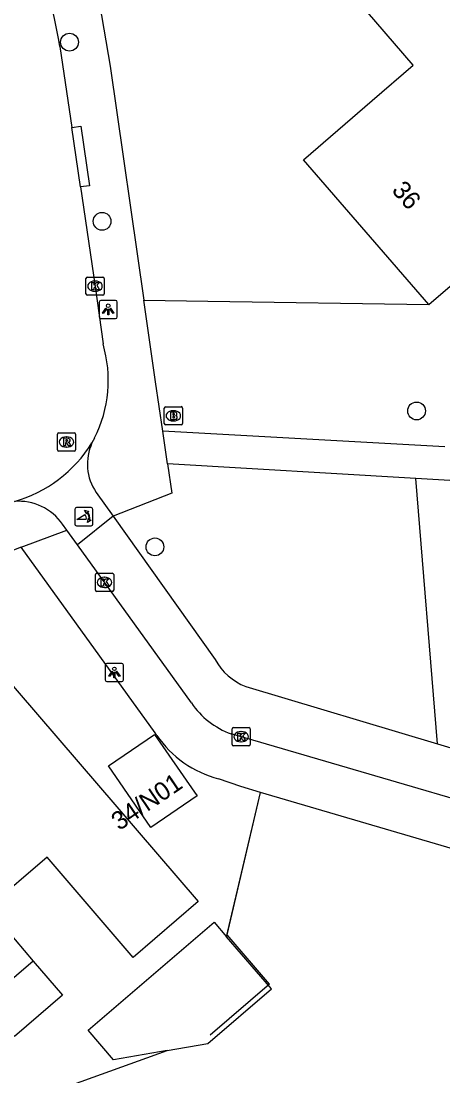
# Model space of a CAD drawing. Extents: x 157321 to 158827, y 386650 to 388532.
# Drawn here: x 157864.7 to 157887.9, y 388033.8 to 388091.8 of the extents above; entities that cross this region are included whole.
import ezdxf

# ---------------------------------------------------------------- set-up
doc = ezdxf.new("R2010")
doc.units = 0
for name, color, linetype in [('IMGEO_Boom', 7, 'Continuous'), ('IMGEO_Brandkraan', 7, 'Continuous'), ('IMGEO_Fietspad_gesloten', 7, 'Continuous'), ('IMGEO_Fietspad_open', 7, 'Continuous'), ('IMGEO_Groenvoorziening', 7, 'Continuous'), ('IMGEO_Hek', 7, 'Continuous'), ('IMGEO_Kolk', 7, 'Continuous'), ('IMGEO_Lichtpunt', 7, 'Continuous'), ('IMGEO_Muur', 7, 'Continuous'), ('IMGEO_Pand', 7, 'Continuous'), ('IMGEO_Pand_nummerreeks', 7, 'Continuous'), ('IMGEO_Poller', 7, 'Continuous'), ('IMGEO_Rijbaan_lokaal_open', 7, 'Continuous'), ('IMGEO_Rioolput', 7, 'Continuous'), ('IMGEO_Voetpad_halfverhard', 7, 'Continuous'), ('IMGEO_Voetpad_open', 7, 'Continuous')]:
    doc.layers.add(name, color=color, linetype=linetype)

msp = doc.modelspace()

# ---------------------------------------------------------------- linework, layer by layer
at = {"layer": 'IMGEO_Boom'}
for centre in [(157867.399, 388090.604), (157869.189, 388080.764), (157886.483, 388070.35), (157872.094, 388062.884)]:
    msp.add_circle(centre, 0.489, dxfattribs=at)
at = {"layer": 'IMGEO_Brandkraan'}
for p, q in [((157872.609, 388069.659), (157872.609, 388070.511)), ((157872.684, 388070.585), (157873.536, 388070.585)), ((157873.097, 388070.365), (157873.122, 388070.365)), ((157873.61, 388070.511), (157873.61, 388069.659)), ((157873.12, 388069.805), (157873.095, 388069.805)), ((157873.536, 388069.585), (157872.684, 388069.585))]:
    msp.add_line(p, q, dxfattribs=at)
for points in [[(157872.609, 388069.659), (157872.609, 388070.511)], [(157872.684, 388070.585), (157873.536, 388070.585)], [(157873.61, 388070.511), (157873.61, 388069.659)], [(157872.957, 388070.285), (157872.957, 388069.885), (157873.17, 388069.885)], [(157873.188, 388070.285), (157872.957, 388070.285)], [(157873.136, 388070.204), (157873.082, 388070.204), (157873.082, 388070.128)], [(157873.082, 388070.128), (157873.135, 388070.128)], [(157873.144, 388070.052), (157873.082, 388070.052), (157873.082, 388069.971)], [(157873.082, 388069.971), (157873.144, 388069.971)], [(157873.536, 388069.585), (157872.684, 388069.585)]]:
    msp.add_lwpolyline(points, dxfattribs=at)
for centre, radius, start, end in [((157872.686, 388070.509), 0.0765, 91.55205, 178.44795), ((157872.686, 388070.509), 0.0765, 91.55205, 178.44795), ((157873.534, 388070.509), 0.0765, 1.55205, 88.44795), ((157873.534, 388070.509), 0.0765, 1.55205, 88.44795), ((157873.137, 388070.166), 0.0379, 267.82845, 90.93552), ((157873.145, 388070.011), 0.0404, 269.87594, 90.50774), ((157873.176, 388070.136), 0.251, 268.66757, 293.53466), ((157873.192, 388070.14), 0.145, 59.4692, 91.53667), ((157873.217, 388070.187), 0.0922, 285.51372, 58.15012), ((157873.222, 388069.995), 0.105, 301.31148, 78.98903), ((157872.686, 388069.661), 0.0765, 181.55205, 268.44795), ((157872.686, 388069.661), 0.0765, 181.55205, 268.44795), ((157873.534, 388069.661), 0.0765, 271.55205, 358.44795), ((157873.534, 388069.661), 0.0765, 271.55205, 358.44795)]:
    msp.add_arc(centre, radius, start, end, dxfattribs=at)
for centre, major_axis, ratio, start_param, end_param in [((157873.096, 388070.085), (-0.387, 0.002), 0.722429, 4.712389, 7.853982), ((157873.121, 388070.085), (-0.39, 0.002), 0.717154, 1.570796, 4.712389)]:
    msp.add_ellipse(centre, major_axis=major_axis, ratio=ratio, start_param=start_param, end_param=end_param, dxfattribs=at)
at = {"layer": 'IMGEO_Fietspad_gesloten'}
for points in [[(157869.804, 388064.567), (157867.84, 388062.989)], [(157869.804, 388064.567), (157875.41, 388056.703)], [(157874.099, 388054.322), (157867.84, 388062.989)], [(157877.086, 388055.215), (157887.637, 388052.061)], [(157898.482, 388046.142), (157876.289, 388052.617)], [(157887.637, 388052.061), (157894.511, 388050.006)]]:
    msp.add_lwpolyline(points, dxfattribs=at)
for centre, radius, start, end in [((157878.261, 388058.226), 3.232, 208.11522, 248.68564), ((157877.79, 388056.804), 4.448, 213.91803, 250.27769)]:
    msp.add_arc(centre, radius, start, end, dxfattribs=at)
at = {"layer": 'IMGEO_Fietspad_open'}
for points in [[(157868.863, 388065.876), (157869.804, 388064.567)], [(157867.25, 388063.806), (157867.018, 388064.128)], [(157867.84, 388062.989), (157867.25, 388063.806)]]:
    msp.add_lwpolyline(points, dxfattribs=at)
for centre, radius, start, end in [((157871.157, 388067.437), 2.775, 155.40131, 214.2377), ((157864.598, 388062.438), 2.952, 34.92231, 94.49869)]:
    msp.add_arc(centre, radius, start, end, dxfattribs=at)
at = {"layer": 'IMGEO_Groenvoorziening'}
for points in [[(157871.477, 388076.439), (157875, 388076.383), (157887.16, 388076.19)], [(157887.637, 388052.061), (157886.448, 388066.644)], [(157876.04, 388041.477), (157877.895, 388049.402)], [(157851.079, 387963.022), (157849.621, 387963.102), (157841.743, 387963.535), (157826.721, 388018.662), (157872.771, 388035.222)]]:
    msp.add_lwpolyline(points, dxfattribs=at)
at = {"layer": 'IMGEO_Hek'}
msp.add_lwpolyline([(157878.388, 388038.878), (157876.063, 388041.575), (157877.895, 388049.402)], dxfattribs=at)
at = {"layer": 'IMGEO_Kolk'}
for p, q in [((157868.301, 388076.778), (157868.301, 388077.63)), ((157868.376, 388077.704), (157869.228, 388077.704)), ((157868.789, 388077.484), (157868.814, 388077.484)), ((157869.302, 388077.63), (157869.302, 388076.778)), ((157868.812, 388076.924), (157868.787, 388076.924)), ((157869.228, 388076.704), (157868.376, 388076.704)), ((157868.826, 388060.507), (157868.826, 388061.359)), ((157868.901, 388061.433), (157869.753, 388061.433)), ((157869.314, 388061.213), (157869.339, 388061.213)), ((157869.827, 388061.359), (157869.827, 388060.507)), ((157869.337, 388060.653), (157869.312, 388060.653)), ((157869.753, 388060.433), (157868.901, 388060.433)), ((157876.334, 388052.033), (157876.334, 388052.885)), ((157876.409, 388052.959), (157877.261, 388052.959)), ((157876.822, 388052.739), (157876.847, 388052.739)), ((157877.335, 388052.885), (157877.335, 388052.033)), ((157877.261, 388051.959), (157876.409, 388051.959)), ((157876.845, 388052.179), (157876.82, 388052.179))]:
    msp.add_line(p, q, dxfattribs=at)
for points in [[(157868.301, 388076.778), (157868.301, 388077.63)], [(157868.376, 388077.704), (157869.228, 388077.704)], [(157868.622, 388077.404), (157868.745, 388077.404), (157868.745, 388077.253), (157868.875, 388077.404), (157869.039, 388077.404), (157868.893, 388077.253), (157869.046, 388077.004), (157868.894, 388077.004), (157868.809, 388077.168), (157868.745, 388077.101), (157868.745, 388077.004), (157868.622, 388077.004), (157868.622, 388077.404)], [(157869.302, 388077.63), (157869.302, 388076.778)], [(157869.228, 388076.704), (157868.376, 388076.704)], [(157868.826, 388060.507), (157868.826, 388061.359)], [(157868.901, 388061.433), (157869.753, 388061.433)], [(157869.147, 388061.133), (157869.27, 388061.133), (157869.27, 388060.982), (157869.4, 388061.133), (157869.564, 388061.133), (157869.418, 388060.982), (157869.571, 388060.733), (157869.419, 388060.733), (157869.334, 388060.897), (157869.27, 388060.83), (157869.27, 388060.733), (157869.147, 388060.733), (157869.147, 388061.133)], [(157869.827, 388061.359), (157869.827, 388060.507)], [(157869.753, 388060.433), (157868.901, 388060.433)], [(157876.334, 388052.033), (157876.334, 388052.885)], [(157876.409, 388052.959), (157877.261, 388052.959)], [(157876.655, 388052.659), (157876.778, 388052.659), (157876.778, 388052.508), (157876.908, 388052.659), (157877.072, 388052.659), (157876.926, 388052.508), (157877.079, 388052.259), (157876.927, 388052.259), (157876.842, 388052.423), (157876.778, 388052.356), (157876.778, 388052.259), (157876.655, 388052.259), (157876.655, 388052.659)], [(157877.335, 388052.885), (157877.335, 388052.033)], [(157877.261, 388051.959), (157876.409, 388051.959)]]:
    msp.add_lwpolyline(points, dxfattribs=at)
for centre, start, end in [((157868.378, 388077.628), 91.55205, 178.44795), ((157868.378, 388077.628), 91.55205, 178.44795), ((157869.226, 388077.628), 1.55205, 88.44795), ((157869.226, 388077.628), 1.55205, 88.44795), ((157868.378, 388076.78), 181.55205, 268.44795), ((157868.378, 388076.78), 181.55205, 268.44795), ((157869.226, 388076.78), 271.55205, 358.44795), ((157869.226, 388076.78), 271.55205, 358.44795), ((157868.903, 388061.357), 91.55205, 178.44795), ((157868.903, 388061.357), 91.55205, 178.44795), ((157869.751, 388061.357), 1.55205, 88.44795), ((157869.751, 388061.357), 1.55205, 88.44795), ((157868.903, 388060.509), 181.55205, 268.44795), ((157868.903, 388060.509), 181.55205, 268.44795), ((157869.751, 388060.509), 271.55205, 358.44795), ((157869.751, 388060.509), 271.55205, 358.44795), ((157876.411, 388052.883), 91.55205, 178.44795), ((157876.411, 388052.883), 91.55205, 178.44795), ((157877.259, 388052.883), 1.55205, 88.44795), ((157877.259, 388052.883), 1.55205, 88.44795), ((157876.411, 388052.035), 181.55205, 268.44795), ((157876.411, 388052.035), 181.55205, 268.44795), ((157877.259, 388052.035), 271.55205, 358.44795), ((157877.259, 388052.035), 271.55205, 358.44795)]:
    msp.add_arc(centre, 0.0765, start, end, dxfattribs=at)
for centre, major_axis, ratio, start_param, end_param in [((157868.788, 388077.204), (-0.387, 0.002), 0.722429, 4.712389, 7.853982), ((157868.813, 388077.204), (-0.39, 0.002), 0.717154, 1.570796, 4.712389), ((157869.313, 388060.933), (-0.387, 0.002), 0.722429, 4.712389, 7.853982), ((157869.338, 388060.933), (-0.39, 0.002), 0.717154, 1.570796, 4.712389), ((157876.821, 388052.459), (-0.387, 0.002), 0.722429, 4.712389, 7.853982), ((157876.846, 388052.459), (-0.39, 0.002), 0.717154, 1.570796, 4.712389)]:
    msp.add_ellipse(centre, major_axis=major_axis, ratio=ratio, start_param=start_param, end_param=end_param, dxfattribs=at)
at = {"layer": 'IMGEO_Lichtpunt'}
for p, q in [((157869.031, 388076.328), (157869.031, 388075.521)), ((157869.031, 388076.328), (157869.031, 388075.521)), ((157869.933, 388076.423), (157869.125, 388076.423)), ((157869.933, 388076.423), (157869.125, 388076.423)), ((157870.027, 388075.521), (157870.027, 388076.328)), ((157870.027, 388075.521), (157870.027, 388076.328)), ((157869.125, 388075.427), (157869.933, 388075.427)), ((157869.125, 388075.427), (157869.933, 388075.427)), ((157870.267, 388056.485), (157869.459, 388056.485)), ((157870.267, 388056.485), (157869.459, 388056.485)), ((157869.365, 388056.39), (157869.365, 388055.583)), ((157869.365, 388056.39), (157869.365, 388055.583)), ((157870.361, 388055.583), (157870.361, 388056.39)), ((157870.361, 388055.583), (157870.361, 388056.39)), ((157869.459, 388055.489), (157870.267, 388055.489)), ((157869.459, 388055.489), (157870.267, 388055.489))]:
    msp.add_line(p, q, dxfattribs=at)
for points in [[(157869.405, 388075.992), (157869.444, 388075.964), (157869.256, 388075.702), (157869.218, 388075.729), (157869.405, 388075.992)], [(157869.507, 388075.944), (157869.554, 388075.944), (157869.554, 388075.622), (157869.507, 388075.622), (157869.507, 388075.944)], [(157869.617, 388075.964), (157869.655, 388075.991), (157869.842, 388075.729), (157869.803, 388075.701), (157869.617, 388075.964)], [(157869.739, 388056.054), (157869.778, 388056.026), (157869.59, 388055.764), (157869.552, 388055.791), (157869.739, 388056.054)], [(157869.841, 388056.006), (157869.888, 388056.006), (157869.888, 388055.684), (157869.841, 388055.684), (157869.841, 388056.006)], [(157869.951, 388056.026), (157869.989, 388056.053), (157870.176, 388055.791), (157870.137, 388055.763), (157869.951, 388056.026)]]:
    msp.add_lwpolyline(points, dxfattribs=at)
for centre in [(157869.53, 388076.126), (157869.864, 388056.188)]:
    msp.add_circle(centre, 0.0994, dxfattribs=at)
for centre, start, end in [((157869.125, 388076.328), 90, 180), ((157869.125, 388076.328), 90, 180), ((157869.933, 388076.328), 0, 90), ((157869.933, 388076.328), 0, 90), ((157869.125, 388075.521), 180, 270), ((157869.125, 388075.521), 180, 270), ((157869.933, 388075.521), 270, 0), ((157869.933, 388075.521), 270, 360), ((157869.459, 388056.39), 90, 180), ((157869.459, 388056.39), 90, 180), ((157870.267, 388056.39), 0, 90), ((157870.267, 388056.39), 0, 90), ((157869.459, 388055.583), 180, 270), ((157869.459, 388055.583), 180, 270), ((157870.267, 388055.583), 270, 0), ((157870.267, 388055.583), 270, 360)]:
    msp.add_arc(centre, 0.0946, start, end, dxfattribs=at)
at = {"layer": 'IMGEO_Muur'}
msp.add_lwpolyline([(157878.388, 388038.878), (157875.137, 388036.073)], dxfattribs=at)
at = {"layer": 'IMGEO_Pand'}
for points in [[(157887.16, 388076.19), (157880.26, 388084.14), (157884.047, 388087.406), (157886.292, 388089.342), (157883.21, 388092.91), (157887.798, 388096.874)], [(157887.16, 388076.19), (157892.1, 388080.45), (157897.65, 388085.236)], [(157853.877, 388053.268), (157856.44, 388055.48), (157857.615, 388054.117), (157859.091, 388055.39), (157861.05, 388055.23), (157861.55, 388054.66), (157863.39, 388056.27), (157874.48, 388043.41), (157870.892, 388040.336), (157866.167, 388045.851), (157862.905, 388043.057)], [(157869.54, 388050.86), (157872.08, 388052.58), (157874.278, 388049.41), (157874.41, 388049.22), (157871.872, 388047.473), (157869.54, 388050.86)], [(157862.905, 388043.057), (157865.407, 388040.136)], [(157872.771, 388035.222), (157869.818, 388034.717), (157868.427, 388036.34), (157875.353, 388042.274), (157876.04, 388041.477)], [(157872.771, 388035.222), (157875.004, 388035.604), (157878.513, 388038.611), (157876.04, 388041.477)], [(157865.407, 388040.136), (157867.009, 388038.266), (157864.369, 388036.004), (157862.766, 388037.874)], [(157865.407, 388040.136), (157862.766, 388037.874)]]:
    msp.add_lwpolyline(points, dxfattribs=at)
at = {"layer": 'IMGEO_Poller'}
for p, q in [((157867.688, 388064.944), (157867.688, 388064.137)), ((157867.688, 388064.944), (157867.688, 388064.137)), ((157868.59, 388065.039), (157867.782, 388065.039)), ((157868.59, 388065.039), (157867.782, 388065.039)), ((157868.684, 388064.137), (157868.684, 388064.944)), ((157868.684, 388064.137), (157868.684, 388064.944)), ((157867.782, 388064.042), (157868.59, 388064.042)), ((157867.782, 388064.042), (157868.59, 388064.042))]:
    msp.add_line(p, q, dxfattribs=at)
for points in [[(157868.323, 388064.395), (157867.81, 388064.395), (157868.24, 388064.67)], [(157868.367, 388064.768), (157868.355, 388064.695), (157868.23, 388064.9)], [(157868.23, 388064.9), (157868.461, 388064.834), (157868.39, 388064.802)], [(157868.383, 388064.223), (157868.449, 388064.454), (157868.479, 388064.386)], [(157868.515, 388064.359), (157868.587, 388064.348), (157868.383, 388064.223)]]:
    msp.add_lwpolyline(points, dxfattribs=at)
for centre, radius, start, end in [((157867.782, 388064.944), 0.0946, 90, 180), ((157867.782, 388064.944), 0.0946, 90, 180), ((157867.995, 388064.445), 0.332, 351.32473, 42.4854), ((157868.009, 388064.455), 0.476, 351.75274, 41.16905), ((157868.009, 388064.455), 0.516, 349.35686, 42.29123), ((157868.59, 388064.944), 0.0946, 0, 90), ((157868.59, 388064.944), 0.0946, 0, 90), ((157867.782, 388064.137), 0.0946, 180, 270), ((157867.782, 388064.137), 0.0946, 180, 270), ((157868.59, 388064.137), 0.0946, 270, 0), ((157868.59, 388064.137), 0.0946, 270, 0)]:
    msp.add_arc(centre, radius, start, end, dxfattribs=at)
at = {"layer": 'IMGEO_Rijbaan_lokaal_open'}
for points in [[(157866.868, 388090.356), (157867.521, 388085.914)], [(157868.001, 388082.649), (157867.521, 388085.914)], [(157868.001, 388082.649), (157868.803, 388077.192), (157869.244, 388074.029)], [(157868.778, 388068.864), (157868.634, 388068.592)]]:
    msp.add_lwpolyline(points, dxfattribs=at)
for centre, radius, start, end in [((157841.81, 388086.456), 25.36, 8.84758, 35.44468), ((157862.479, 388072.036), 7.052, 333.27148, 16.41768), ((157862.372, 388072.474), 7.368, 285.70476, 328.20667)]:
    msp.add_arc(centre, radius, start, end, dxfattribs=at)
at = {"layer": 'IMGEO_Rioolput'}
for p, q in [((157866.733, 388068.22), (157866.733, 388069.072)), ((157866.808, 388069.146), (157867.66, 388069.146)), ((157867.221, 388068.926), (157867.246, 388068.926)), ((157867.734, 388069.072), (157867.734, 388068.22)), ((157867.66, 388068.146), (157866.808, 388068.146)), ((157867.244, 388068.366), (157867.219, 388068.366))]:
    msp.add_line(p, q, dxfattribs=at)
for points in [[(157866.733, 388068.22), (157866.733, 388069.072)], [(157866.808, 388069.146), (157867.66, 388069.146)], [(157867.322, 388068.844), (157867.07, 388068.846), (157867.07, 388068.446)], [(157867.248, 388068.765), (157867.194, 388068.765), (157867.194, 388068.684)], [(157867.194, 388068.684), (157867.246, 388068.684)], [(157867.734, 388069.072), (157867.734, 388068.22)], [(157867.66, 388068.146), (157866.808, 388068.146)], [(157867.07, 388068.446), (157867.194, 388068.446), (157867.194, 388068.608), (157867.205, 388068.608)], [(157867.252, 388068.579), (157867.323, 388068.446), (157867.463, 388068.446), (157867.398, 388068.572)]]:
    msp.add_lwpolyline(points, dxfattribs=at)
for centre, radius, start, end in [((157866.81, 388069.07), 0.0765, 91.55205, 178.44795), ((157866.81, 388069.07), 0.0765, 91.55205, 178.44795), ((157867.23, 388068.873), 0.19, 274.7715, 282.96867), ((157867.254, 388068.669), 0.0964, 77.00612, 93.18647), ((157867.268, 388068.726), 0.0378, 276.66336, 79.67722), ((157867.321, 388068.734), 0.109, 350.36119, 89.41601), ((157867.319, 388068.734), 0.112, 277.58423, 350.98172), ((157867.303, 388068.519), 0.108, 29.51342, 73.79051), ((157867.658, 388069.07), 0.0765, 1.55205, 88.44795), ((157867.658, 388069.07), 0.0765, 1.55205, 88.44795), ((157866.81, 388068.222), 0.0765, 181.55205, 268.44795), ((157866.81, 388068.222), 0.0765, 181.55205, 268.44795), ((157867.204, 388068.555), 0.0533, 26.02933, 88.69889), ((157867.658, 388068.222), 0.0765, 271.55205, 358.44795), ((157867.658, 388068.222), 0.0765, 271.55205, 358.44795)]:
    msp.add_arc(centre, radius, start, end, dxfattribs=at)
for centre, major_axis, ratio, start_param, end_param in [((157867.22, 388068.646), (-0.387, 0.002), 0.722429, 4.712389, 7.853982), ((157867.245, 388068.646), (-0.39, 0.002), 0.717154, 1.570796, 4.712389)]:
    msp.add_ellipse(centre, major_axis=major_axis, ratio=ratio, start_param=start_param, end_param=end_param, dxfattribs=at)
at = {"layer": 'IMGEO_Voetpad_halfverhard'}
for points in [[(157888.045, 388068.376), (157872.525, 388069.242)], [(157886.448, 388066.644), (157872.792, 388067.446)], [(157892.672, 388066.278), (157886.448, 388066.644)]]:
    msp.add_lwpolyline(points, dxfattribs=at)
at = {"layer": 'IMGEO_Voetpad_open'}
for points in [[(157864.207, 388102.672), (157868.113, 388098.177), (157869.632, 388089.29), (157871.477, 388076.439)], [(157867.521, 388085.914), (157868.015, 388085.986), (157868.495, 388082.721), (157868.001, 388082.649)], [(157872.525, 388069.242), (157872.121, 388071.956), (157871.477, 388076.439)], [(157872.792, 388067.446), (157872.525, 388069.242)], [(157872.792, 388067.446), (157873.032, 388065.83), (157869.804, 388064.567)], [(157864.749, 388062.866), (157867.25, 388063.806)], [(157864.749, 388062.866), (157863.027, 388062.219), (157789.935, 388035.857)], [(157872.203, 388052.525), (157872.108, 388052.666), (157864.749, 388062.866)], [(157877.895, 388049.402), (157876.811, 388049.72), (157875.588, 388050.143)], [(157899.765, 387997.331), (157899.647, 388000), (157899.444, 388004.588), (157897.773, 388043.57), (157877.895, 388049.402)]]:
    msp.add_lwpolyline(points, dxfattribs=at)
msp.add_arc((157877.147, 388055.955), 6.018, 214.75126, 254.98119, dxfattribs=at)

# ---------------------------------------------------------------- texts
at = {"layer": 'IMGEO_Pand_nummerreeks'}
for s, rotation, p in [('36', 310.95481, (157885.072, 388082.441)), ('34/N01', 34.18612, (157870.133, 388047.272))]:
    msp.add_text(s, height=1, rotation=rotation, dxfattribs=at).set_placement(p)

doc.saveas('drawing.dxf')
